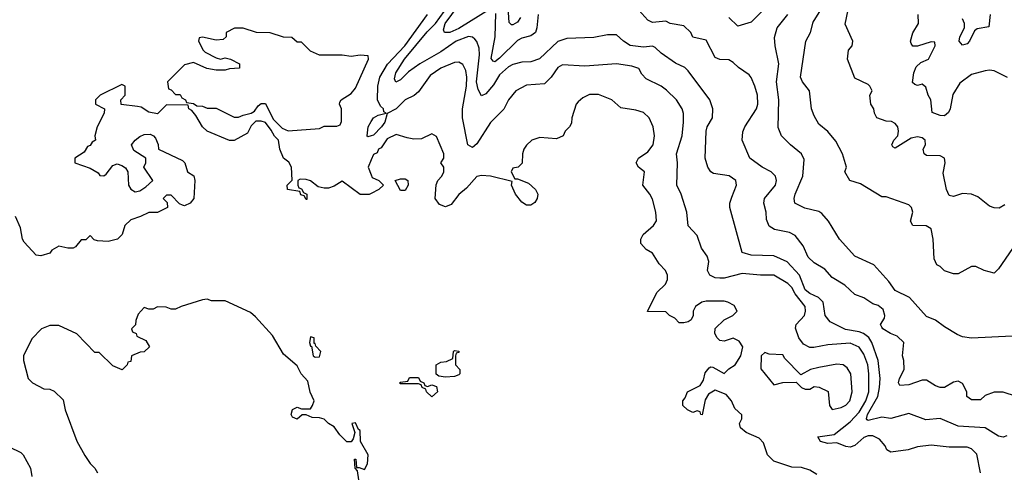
# Model space of a CAD drawing. Header units: inches. Extents: x 2348341 to 2479810, y 460419 to 613669.
# Tile 416 of 656: x 2408436 to 2412815, y 517312 to 519326. Entities that reach past the tile are written whole.
import ezdxf

# ---------------------------------------------------------------- set-up
doc = ezdxf.new("R2010")
doc.units = ezdxf.units.IN
doc.header["$MEASUREMENT"] = 0
doc.layers.add('C4501', color=7, linetype='Continuous')
doc.layers.add('C4511', color=7, linetype='Continuous')

msp = doc.modelspace()

# ---------------------------------------------------------------- linework, layer by layer
at = {"layer": 'C4501', "color": 2}
for points, elevation in [([(2409430, 519288.7), (2409391.6, 519288.4), (2409354, 519270), (2409354, 519250), (2409342, 519238), (2409310, 519235.3), (2409250, 519248), (2409234, 519246), (2409232, 519230), (2409252, 519190), (2409262, 519182), (2409310, 519156), (2409330, 519151.3), (2409350, 519156), (2409374, 519150), (2409414, 519130), (2409414, 519110), (2409370, 519108), (2409350, 519102), (2409310, 519102), (2409268.4, 519108.4), (2409210, 519135.3), (2409170, 519126), (2409094, 519050), (2409098, 519018), (2409110, 519014), (2409130, 518994), (2409150, 518994), (2409158, 518978), (2409174, 518970), (2409178, 518958), (2409210, 518954), (2409223.6, 518943.6), (2409250, 518942), (2409270, 518932), (2409310, 518932), (2409390, 518892), (2409410, 518892), (2409430, 518902), (2409466, 518910), (2409480.4, 518919.6), (2409496.4, 518943.6), (2409510, 518954), (2409530, 518954), (2409563.6, 518883.6), (2409603.6, 518843.6), (2409630, 518832), (2409770, 518842), (2409790, 518852), (2409847.3, 518852.7), (2409862, 518858), (2409867.3, 518872.7), (2409868, 518930), (2409858, 518950), (2409860.4, 518959.6), (2409866, 518970), (2409910, 518998), (2409930, 519022), (2409988, 519150), (2409986, 519166), (2409950, 519168.7), (2409910, 519162), (2409870, 519169), (2409770, 519168), (2409730, 519186), (2409690, 519226), (2409670, 519226), (2409647.3, 519247.3), (2409608.9, 519248.9), (2409550, 519268), (2409490, 519268.7)], 118), ([(2409730, 517915.3), (2409724.7, 517890), (2409730, 517874), (2409734, 517874), (2409742, 517830), (2409750, 517824.7), (2409770, 517826), (2409775.1, 517850), (2409752.9, 517872.9), (2409750, 517886), (2409746, 517886), (2409746, 517910)], 122)]:
    msp.add_lwpolyline(points, close=True, dxfattribs=dict(at, elevation=elevation))
for points, elevation in [([(2410000, 518553), (2409990, 518548), (2409951.3, 518548.7), (2409870, 518608), (2409834.4, 518585.6), (2409810, 518577.2), (2409790, 518576), (2409763.2, 518583.2), (2409730, 518608.7), (2409710, 518615.3), (2409683.6, 518616.4), (2409674, 518610), (2409674, 518590), (2409678, 518578), (2409690, 518574), (2409698, 518558), (2409714, 518550), (2409714, 518526), (2409710, 518526), (2409702, 518542), (2409687.3, 518547.3), (2409682, 518562), (2409628, 518570), (2409626, 518590), (2409648.4, 518611.6), (2409645.2, 518670), (2409632.7, 518692.7), (2409609, 518710), (2409594, 518750), (2409588, 518790), (2409570, 518808), (2409555.3, 518835.3), (2409528.9, 518868.9), (2409510, 518875.3), (2409486, 518874), (2409466, 518854), (2409450, 518822), (2409390, 518789), (2409369.1, 518789.1), (2409269.5, 518829.5), (2409249, 518850), (2409220.4, 518900.4), (2409202, 518922), (2409188, 518930), (2409186, 518946), (2409090, 518948), (2409050, 518908), (2409010, 518915.3), (2408976.4, 518936.4), (2408960.4, 518940.4), (2408888.4, 518948.4), (2408886, 518970), (2408906, 518990), (2408906, 519030), (2408890, 519038), (2408794, 518990), (2408774, 518970), (2408774, 518950), (2408814, 518930), (2408812, 518910), (2408781, 518850), (2408771.3, 518810), (2408774, 518790), (2408758, 518782), (2408750, 518766), (2408738, 518762), (2408723.6, 518736.4), (2408682, 518710), (2408682, 518690), (2408750, 518666), (2408784.7, 518644.7), (2408792.7, 518632.7), (2408810, 518632), (2408820.4, 518639.6), (2408850, 518678), (2408870, 518684.7), (2408890, 518678), (2408906.4, 518666.4), (2408918, 518650), (2408921, 518590), (2408930, 518572), (2408950, 518561), (2408970, 518564.7), (2408998, 518582), (2409028, 518610), (2408988.7, 518670), (2408998, 518690), (2408998, 518710), (2408943.7, 518743.7), (2408934, 518770), (2408949.3, 518790.7), (2408970, 518806), (2408990, 518816), (2409016.8, 518816.8), (2409032, 518810), (2409039.8, 518799.8), (2409051.6, 518771.6), (2409054, 518750), (2409159.8, 518699.8), (2409171, 518690), (2409182, 518650), (2409210.9, 518630.9), (2409216, 518610), (2409211.3, 518530), (2409194, 518510), (2409170, 518498), (2409160.4, 518500.4), (2409147.3, 518507.3), (2409110, 518546), (2409090, 518546), (2409074, 518530), (2409092.7, 518512.7), (2409094, 518490), (2409050, 518468.7), (2409010, 518468), (2408974, 518450), (2408930, 518435.3), (2408904.7, 518410), (2408892, 518370), (2408870.7, 518349.3), (2408830, 518339), (2408782, 518342), (2408767.3, 518347.3), (2408750, 518366), (2408730, 518346), (2408710, 518346), (2408684.7, 518315.3), (2408674, 518310), (2408651.1, 518308.9), (2408610, 518318), (2408579.6, 518300.4), (2408570, 518288), (2408530, 518275.3), (2408510, 518278), (2408456.5, 518336.5), (2408449.2, 518350), (2408440.2, 518400.2), (2408418, 518450)], 118), ([(2410000, 518809.6), (2409984.8, 518804.8), (2409981.2, 518810), (2409986.3, 518850), (2410000, 518873.5)], 114), ([(2410000, 518702.7), (2409986, 518670), (2410000, 518636)], 118), ([(2409949, 517249), (2409939, 517319), (2409928.7, 517330), (2409926, 517370), (2409931.3, 517370), (2409934, 517334), (2409946, 517334), (2409970, 517324.7), (2409982.7, 517350), (2409986, 517390), (2409952.3, 517450), (2409950, 517498), (2409943.1, 517503.1), (2409930, 517532.7), (2409914, 517530), (2409927.3, 517490), (2409918.8, 517461.2), (2409910, 517448), (2409891.6, 517448.4), (2409859.7, 517479.7), (2409834.8, 517514.8), (2409809.4, 517529.4), (2409790, 517548.7), (2409770, 517555.3), (2409736.4, 517556.4), (2409710, 517568), (2409692.7, 517567.3), (2409670, 517548.7), (2409650, 517558), (2409644, 517570), (2409650, 517592), (2409670, 517602), (2409690, 517594), (2409730, 517594), (2409738, 517610), (2409746, 517630), (2409728.9, 517668.9), (2409718, 517718), (2409688, 517750), (2409670, 517786), (2409610, 517838), (2409560.4, 517920.4), (2409484.7, 518004.7), (2409463.1, 518023.1), (2409350, 518075.3), (2409290, 518075.3), (2409270, 518082), (2409250, 518079), (2409154, 518050), (2409130, 518038), (2409110, 518038), (2409087.3, 518047.3), (2409050, 518048), (2409030, 518038), (2409010, 518038), (2408990, 518046), (2408963.6, 518016.4), (2408952.7, 517987.3), (2408951.6, 517968.4), (2408934, 517950), (2408938, 517938), (2408954, 517930), (2408958, 517918), (2408998, 517898), (2409014, 517870), (2408990, 517848), (2408972.7, 517847.3), (2408934, 517830), (2408930, 517806), (2408918, 517802), (2408914, 517790), (2408891.6, 517768.4), (2408850, 517786), (2408790, 517846), (2408770, 517846), (2408690, 517928), (2408610, 517966), (2408570, 517966), (2408534, 517950), (2408490, 517906), (2408454, 517830), (2408454, 517810), (2408474, 517730), (2408494, 517710), (2408543.6, 517683.6), (2408570, 517682), (2408590, 517674), (2408630, 517634), (2408638, 517590), (2408690.9, 517450.9), (2408726.4, 517386.4), (2408750, 517352), (2408770.9, 517330.9), (2408782, 517310)], 122), ([(2408390, 517426), (2408441, 517401), (2408452, 517390), (2408484.7, 517330), (2408490, 517294)], 118)]:
    msp.add_lwpolyline(points, dxfattribs=dict(at, elevation=elevation))
at = {"layer": 'C4511', "color": 2}
for points, elevation in [([(2412826, 517474), (2412810, 517468), (2412790, 517473.2), (2412729.6, 517509.6), (2412610, 517517), (2412530, 517552), (2412465.6, 517545.6), (2412390, 517573.2), (2412310, 517552), (2412270, 517556.9), (2412210, 517542.9), (2412205.1, 517545.1), (2412202, 517550), (2412207.3, 517570), (2412253.3, 517650), (2412261, 517690), (2412262.6, 517730), (2412254.3, 517810), (2412226.6, 517890), (2412212.7, 517912.7), (2412189.8, 517929.8), (2412170, 517937.7), (2412108.5, 517948.4), (2412041.1, 517981.1), (2412018.7, 518010), (2412009.6, 518070), (2411989.7, 518089.7), (2411950, 518108.2), (2411930, 518124.2), (2411905.1, 518190), (2411850, 518249.5), (2411790, 518275.6), (2411690, 518278), (2411649.2, 518290), (2411595.1, 518490), (2411595.1, 518510), (2411602.9, 518537.1), (2411624, 518590), (2411622, 518610), (2411592.1, 518632.1), (2411522, 518642), (2411510, 518648.7), (2411497.2, 518670), (2411485.2, 518710), (2411489.2, 518830), (2411494, 518850), (2411517.2, 518890), (2411519, 518930), (2411505.2, 518970), (2411410, 519099), (2411393.8, 519113.8), (2411352.9, 519132.9), (2411290, 519177.2), (2411263.2, 519203.2), (2411250, 519209.2), (2411210, 519203.7), (2411151.9, 519211.9), (2411122, 519230), (2411090, 519259), (2411050, 519259.3), (2410990, 519246.6), (2410870, 519242), (2410830, 519229.3), (2410748.3, 519151.7), (2410710, 519139.3), (2410670, 519137), (2410630, 519127), (2410610, 519117), (2410570, 519080.9), (2410543.8, 519036.2), (2410510, 518996), (2410490, 518988), (2410475.3, 519015.3), (2410468.7, 519050), (2410481.3, 519170), (2410479.7, 519199.7), (2410470, 519228.7), (2410460.2, 519240.2), (2410450, 519249), (2410432.1, 519252.1), (2410377.3, 519230), (2410310, 519183.6), (2410216.3, 519130), (2410165.5, 519094.5), (2410130, 519059.3), (2410108.7, 519048.7), (2410103.7, 519063.7), (2410109.7, 519090), (2410147.7, 519150), (2410248.1, 519271.9), (2410286, 519310), (2410343.5, 519390)], 110), ([(2410530, 519374.5), (2410390, 519287.7), (2410350, 519269.8), (2410326, 519270), (2410320.5, 519280.5), (2410328.7, 519310), (2410387.9, 519390)], 106), ([(2410663.7, 519336.3), (2410650, 519316), (2410630, 519303.7), (2410623.7, 519303.7), (2410613.6, 519313.6), (2410605.7, 519425.7)], 102), ([(2410000, 518873.5), (2410009.8, 518890.3), (2410030, 518902), (2410066, 518910), (2410056.4, 518916.4), (2410054, 518930), (2410041.7, 518941.7), (2410027, 518970), (2410029.7, 519030.3), (2410037.4, 519070), (2410071.8, 519128.2), (2410149.6, 519210), (2410249.5, 519350)], 114), ([(2410742, 519350), (2410736.4, 519290), (2410730, 519269.2), (2410710, 519254.5), (2410670, 519244.5), (2410650, 519234), (2410570, 519155.6), (2410550, 519139.5), (2410541.6, 519141.6), (2410532.9, 519152.9), (2410551, 519250), (2410554, 519354)], 106), ([(2412870, 517649), (2412810, 517669), (2412770, 517669), (2412730, 517654), (2412710, 517635.3), (2412670, 517634), (2412649.3, 517649.3), (2412649, 517670), (2412630, 517708), (2412610, 517717.2), (2412590, 517713.2), (2412550, 517689), (2412530, 517689), (2412510, 517697.2), (2412470, 517722), (2412450, 517722), (2412390, 517700.9), (2412350, 517698), (2412345.2, 517710), (2412349.3, 517730), (2412369.4, 517770), (2412369.2, 517809.2), (2412362, 517830), (2412369.2, 517890), (2412338.6, 517918.6), (2412308.7, 517930), (2412275.3, 517950), (2412270, 517958), (2412264, 517970), (2412282, 517998), (2412284, 518010), (2412276.6, 518036.6), (2412254.8, 518054.8), (2412230, 518062), (2412190, 518089), (2412150, 518104), (2412105.6, 518145.6), (2412050, 518179), (2412016.6, 518216.6), (2411970, 518243.7), (2411942.7, 518270), (2411920.2, 518320.2), (2411885.6, 518365.6), (2411859.3, 518379.3), (2411792.9, 518392.9), (2411770, 518408), (2411757.2, 518437.2), (2411756, 518470), (2411746, 518510), (2411749.3, 518530), (2411798, 518590), (2411802.7, 518610), (2411798, 518630), (2411779, 518650), (2411739, 518670), (2411684, 518710), (2411649.2, 518790), (2411652.5, 518827.5), (2411661.2, 518850), (2411713.2, 518930), (2411719.3, 518950), (2411718, 518990), (2411706, 519030), (2411689.4, 519069.4), (2411680.2, 519080.2), (2411632.9, 519112.9), (2411610, 519135.3), (2411590, 519148), (2411550, 519148.7), (2411530, 519158), (2411490, 519235.3), (2411430, 519248.7), (2411421.2, 519270), (2411390, 519299.3), (2411330, 519309.2), (2411310, 519319), (2411250, 519314), (2411230, 519324), (2411190, 519369)], 106), ([(2411736.8, 519363.2), (2411690, 519315.3), (2411630, 519298), (2411590, 519335.3)], 102), ([(2412850, 517918), (2412670, 517909), (2412630, 517915.3), (2412605.6, 517925.6), (2412550, 517959), (2412510, 517989.2), (2412470, 518005.2), (2412393.2, 518090), (2412330, 518121.2), (2412302, 518162), (2412235.5, 518235.5), (2412150, 518274), (2412082.7, 518350), (2412034, 518430), (2412004.5, 518464.5), (2411990, 518473.2), (2411927.7, 518487.7), (2411884, 518510), (2411880.9, 518530), (2411885.1, 518550), (2411919.3, 518630), (2411924.7, 518704.7), (2411914, 518730), (2411864, 518770), (2411824, 518810), (2411810, 518846), (2411812, 518970), (2411801.6, 519050), (2411812.7, 519130), (2411796, 519210), (2411793.2, 519246.8), (2411805.2, 519290), (2411853.2, 519350)], 102), ([(2412868, 518332), (2412790, 518218), (2412770, 518198), (2412726, 518210), (2412688.4, 518228.4), (2412670, 518228.7), (2412610, 518195.3), (2412590, 518195.3), (2412550, 518208.7), (2412530, 518228), (2412515.3, 518235.3), (2412502.7, 518262.7), (2412499, 518350), (2412490, 518395.3), (2412468.4, 518408.4), (2412408, 518410), (2412398, 518430), (2412408.7, 518470), (2412402, 518490), (2412390, 518502), (2412290, 518538), (2412270, 518538), (2412176.5, 518596.5), (2412128.7, 518610), (2412106, 518650), (2412113.2, 518670), (2412096, 518730), (2412066.3, 518786.3), (2412030, 518828.7), (2411990, 518862), (2411970, 518898), (2411958, 518930), (2411949.3, 519009.3), (2411917.2, 519050), (2411909.3, 519070), (2411933.2, 519230), (2411953.2, 519270), (2411965.4, 519314.6), (2411999.3, 519370)], 98), ([(2412818, 518502), (2412793, 518487), (2412770, 518489.3), (2412750, 518497.2), (2412698, 518538), (2412670, 518549.3), (2412630, 518553.2), (2412590, 518539), (2412570, 518544), (2412558, 518570), (2412543.2, 518643.2), (2412552, 518690), (2412548.7, 518710), (2412530, 518721.2), (2412470, 518722.7), (2412459, 518730), (2412454, 518750), (2412465.2, 518770), (2412464, 518790), (2412450, 518801.2), (2412430, 518805.2), (2412401.4, 518798.6), (2412330, 518755.3), (2412320.2, 518760.2), (2412315.3, 518770), (2412324, 518790), (2412341.2, 518810), (2412345.2, 518830), (2412341.2, 518850), (2412330, 518864), (2412312.9, 518872.9), (2412290, 518874), (2412248, 518890), (2412238, 518910), (2412235.3, 518930), (2412222, 518950), (2412218, 518990), (2412228, 519010), (2412218, 519030), (2412210, 519038), (2412150, 519066), (2412118, 519150), (2412122, 519190), (2412138, 519210), (2412142, 519230), (2412107, 519307), (2412120.9, 519370)], 94), ([(2412828.9, 519068.9), (2412770, 519098), (2412750, 519102), (2412730, 519099), (2412670, 519082), (2412616.8, 519043.2), (2412586, 518994), (2412574.4, 518930), (2412566.7, 518913.3), (2412550, 518898), (2412530, 518899.5), (2412494, 518914), (2412489.2, 518970), (2412477, 518990), (2412465.6, 519025.6), (2412450, 519039), (2412430, 519033.2), (2412417.2, 519037.2), (2412407.2, 519047.2), (2412412.7, 519090), (2412423.7, 519116.3), (2412444, 519136), (2412478, 519150), (2412508, 519210), (2412506, 519226), (2412490, 519228), (2412430, 519208), (2412408.4, 519208.4), (2412400.4, 519220.4), (2412398, 519230), (2412408.4, 519268.4), (2412433.2, 519310), (2412432.7, 519350)], 90), ([(2412753, 519350), (2412746, 519294), (2412694.4, 519285.6), (2412683.5, 519276.5), (2412660.5, 519230), (2412650, 519219.5), (2412630, 519212.7), (2412615.1, 519230), (2412617, 519250), (2412639, 519290), (2412639, 519310), (2412629.4, 519330)], 86), ([(2412709.7, 517309.7), (2412692.8, 517392.8), (2412670, 517416), (2412650, 517423.7), (2412570, 517424.2), (2412490, 517433.6), (2412430, 517425.2), (2412387.9, 517412.1), (2412310, 517401.2), (2412292.7, 517412.7), (2412286, 517430), (2412259.7, 517459.7), (2412230, 517474.5), (2412210, 517474), (2412190, 517467), (2412150, 517431.8), (2412130, 517424.5), (2412110, 517426.6), (2412070, 517442.7), (2412030, 517440.9), (2411998, 517450), (2411986, 517470), (2412059.1, 517480.9), (2412130, 517537), (2412170, 517580.3), (2412199.8, 517630), (2412212.3, 517670), (2412213.3, 517750), (2412208.2, 517790), (2412190, 517837.2), (2412169.7, 517869.7), (2412130, 517886.3), (2412030, 517879.1), (2411968.1, 517868.1), (2411950, 517868), (2411922.7, 517882.7), (2411901.6, 517910), (2411886.6, 517953.4), (2411889.2, 517970), (2411926.6, 518010), (2411931.8, 518030), (2411929.6, 518050), (2411885.9, 518105.9), (2411870, 518134), (2411852.1, 518152.1), (2411790, 518189.4), (2411730.4, 518189.6), (2411650, 518197.6), (2411570, 518176.2), (2411550, 518175.6), (2411530, 518177), (2411505.2, 518190), (2411496, 518210), (2411500.9, 518250), (2411494.5, 518274.5), (2411468.7, 518310), (2411450, 518366), (2411409.3, 518409.3), (2411404, 518470), (2411378, 518550), (2411358.4, 518590), (2411362, 518690), (2411357, 518730), (2411382, 518810), (2411389.2, 518870), (2411388.9, 518908.9), (2411382, 518930), (2411358, 518970), (2411312.9, 519012.9), (2411289.3, 519030), (2411222.7, 519062.7), (2411203.3, 519083.3), (2411190, 519108.7), (2411158.9, 519118.9), (2411090, 519129.3), (2410950, 519119.3), (2410850, 519125.2), (2410830, 519113.2), (2410800.7, 519070), (2410770, 519040.9), (2410690, 519034.5), (2410642.8, 519010), (2410610.8, 518970), (2410590, 518928.7), (2410530, 518869.2), (2410470, 518774), (2410450, 518757.2), (2410429.6, 518770), (2410406.3, 518890), (2410405.1, 518930), (2410423.9, 519030), (2410424.8, 519070), (2410420.1, 519100.1), (2410407.6, 519127.6), (2410390, 519137), (2410370, 519135.6), (2410309.1, 519110.9), (2410262.6, 519077.4), (2410210, 519006), (2410190.4, 518989.6), (2410150, 518969.4), (2410110, 518929.3), (2410070.8, 518909.2), (2410060.5, 518870), (2410045.5, 518850), (2410010, 518812.7), (2410000, 518809.6)], 114), ([(2411982, 517302), (2411950, 517322), (2411913.6, 517333.6), (2411870, 517335.3), (2411790, 517362), (2411762, 517390), (2411744, 517444), (2411724.7, 517464.7), (2411668, 517490), (2411642, 517510), (2411638, 517530), (2411648, 517550), (2411647.3, 517567.3), (2411616.4, 517596.4), (2411602, 517630), (2411578, 517658), (2411530, 517678), (2411499.6, 517660.4), (2411485.4, 517634.6), (2411471.6, 517568.4), (2411466, 517570), (2411462, 517582), (2411450, 517586), (2411430, 517578), (2411406, 517590), (2411386, 517610), (2411386, 517630), (2411396.4, 517643.6), (2411406, 517670), (2411462, 517698), (2411477.2, 517722.8), (2411485.6, 517754.4), (2411503.1, 517776.9), (2411510, 517782), (2411519.6, 517779.6), (2411570, 517752), (2411590, 517772), (2411618, 517790), (2411644, 517830), (2411653.2, 517870), (2411636.5, 517896.5), (2411610, 517908.7), (2411570, 517895.3), (2411550, 517898), (2411538, 517910), (2411528, 517930), (2411530, 517952), (2411570, 517991.3), (2411608, 518010), (2411628, 518030), (2411614.6, 518054.6), (2411586, 518070), (2411570, 518074), (2411490, 518074), (2411470, 518069), (2411442, 518050), (2411431.3, 518030), (2411431.3, 518010), (2411422, 517990), (2411410, 517982), (2411390, 517978), (2411370, 517978), (2411350, 517998), (2411326, 518010), (2411310, 518026), (2411228, 518028), (2411270, 518112), (2411308, 518150), (2411318, 518170), (2411318, 518190), (2411308, 518210), (2411280.2, 518240.2), (2411250, 518288), (2411223.2, 518303.2), (2411199, 518330), (2411199, 518350), (2411209.4, 518370.6), (2411255.3, 518410), (2411269.1, 518430.9), (2411266, 518470), (2411250, 518528), (2411239, 518550), (2411208, 518590), (2411215.3, 518650), (2411188, 518670), (2411178, 518690), (2411188, 518710), (2411230, 518738), (2411254, 518770), (2411259, 518810), (2411253.2, 518850), (2411235.3, 518890), (2411210, 518914), (2411176, 518924), (2411110, 518934), (2411069.3, 518969.3), (2411010, 518993.2), (2410970, 518993.2), (2410941.4, 518978.6), (2410919.8, 518960.2), (2410911.3, 518950), (2410891.3, 518890), (2410890, 518866), (2410882, 518850), (2410862, 518830), (2410854, 518810), (2410823.6, 518796.4), (2410750, 518802), (2410714, 518790), (2410690, 518768), (2410678, 518750), (2410672, 518730), (2410671.6, 518688.4), (2410654, 518670), (2410630, 518666), (2410622, 518650), (2410638, 518618), (2410650, 518618), (2410699.3, 518599.3), (2410730.5, 518570.5), (2410740.5, 518550), (2410738, 518530), (2410727.9, 518512.1), (2410710, 518501.2), (2410690, 518501.2), (2410670, 518514), (2410641.2, 518550), (2410624, 518590), (2410626, 518606), (2410530, 518629.3), (2410490, 518632.7), (2410470, 518628.7), (2410423.8, 518576.2), (2410390, 518548.7), (2410355.9, 518504.1), (2410330, 518494), (2410303.2, 518503.2), (2410284, 518530), (2410288.9, 518591.1), (2410295.3, 518610), (2410314, 518630), (2410322, 518650), (2410322, 518670), (2410308.7, 518690), (2410322, 518710), (2410322, 518730), (2410290, 518806), (2410270, 518818), (2410223.6, 518796.4), (2410190, 518795.3), (2410160.2, 518800.2), (2410110, 518815.3), (2410070, 518796), (2410044, 518756), (2410032, 518750), (2410026, 518734), (2410010, 518726), (2410000, 518702.7)], 118), ([(2410000, 518636), (2410004.7, 518624.7), (2410034, 518610), (2410054, 518590), (2410034, 518570), (2410000, 518553)], 118)]:
    msp.add_lwpolyline(points, dxfattribs=dict(at, elevation=elevation))
at = {"layer": 'C4511', "color": 2, "elevation": 118}
for points in [[(2410130, 518566), (2410106, 518610), (2410130, 518618), (2410150, 518618), (2410162, 518610), (2410164.7, 518590), (2410150, 518566)], [(2410330, 517735.3), (2410300.4, 517740.4), (2410288.4, 517748.4), (2410288, 517790), (2410310, 517802), (2410334.6, 517805.4), (2410362, 517818), (2410366, 517850), (2410370, 517854), (2410390, 517852), (2410390, 517846), (2410378, 517842), (2410374, 517830), (2410374, 517790), (2410394, 517770), (2410394, 517750), (2410390, 517746), (2410370, 517738)], [(2411750, 517846), (2411734, 517830), (2411732.7, 517772.7), (2411790, 517702), (2411830, 517711.3), (2411890, 517714), (2411914, 517690), (2411930, 517682), (2411950, 517682), (2411970, 517694), (2411991.6, 517691.6), (2412031.6, 517671.6), (2412038, 517610), (2412050, 517592), (2412090, 517601), (2412110, 517611.3), (2412128.7, 517630), (2412139, 517670), (2412133.2, 517750), (2412116.5, 517776.5), (2412098, 517790), (2412070, 517794), (2411990, 517779), (2411954, 517770), (2411910, 517746), (2411839, 517819), (2411830, 517835.3), (2411770, 517838)], [(2410250, 517694), (2410270, 517702), (2410290, 517694), (2410294, 517670), (2410270, 517648), (2410246, 517670), (2410242, 517682), (2410226, 517690), (2410222, 517702), (2410210, 517706), (2410130, 517706), (2410126, 517710), (2410130, 517714), (2410162, 517718), (2410170, 517734), (2410210, 517734), (2410218, 517718), (2410234, 517710), (2410238, 517698)]]:
    msp.add_lwpolyline(points, close=True, dxfattribs=at)

doc.saveas('drawing.dxf')
